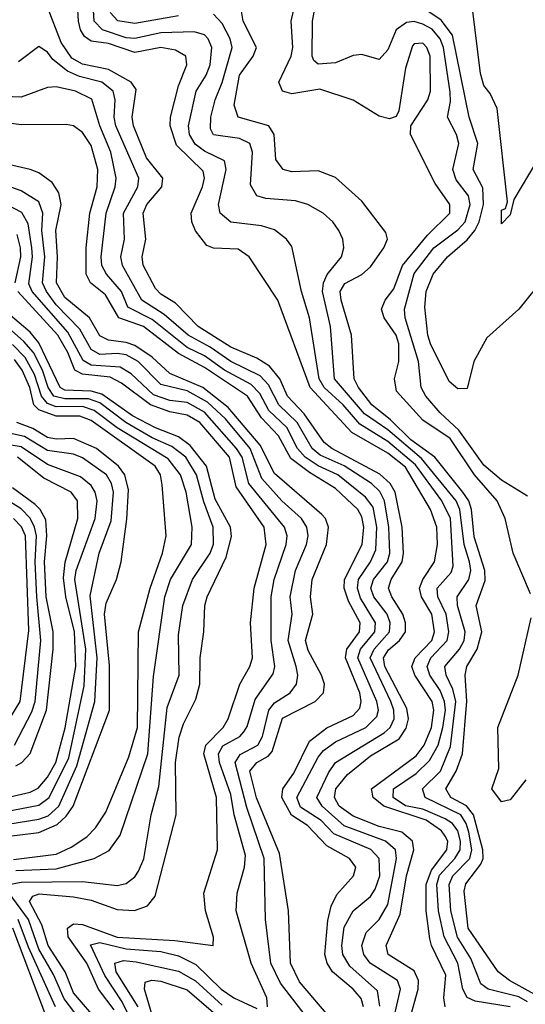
# Model space of a CAD drawing. Header units: inches. Extents: x 884549 to 1028252, y 526810 to 653624.
# Tile 993 of 1056: x 1018606 to 1019765, y 627215 to 629474. Entities that reach past the tile are written whole.
import ezdxf

# ---------------------------------------------------------------- set-up
doc = ezdxf.new("R2010")
doc.units = ezdxf.units.IN
doc.header["$MEASUREMENT"] = 0
doc.layers.add('B0612', color=7, linetype='Continuous')

msp = doc.modelspace()

# ---------------------------------------------------------------- linework, layer by layer
at = {"layer": 'B0612', "color": 5}
for points, elevation in [([(1019729.7, 627209.7), (1019650, 627223), (1019631.2, 627231.2), (1019621.5, 627250), (1019609.8, 627310), (1019578.6, 627370), (1019565.7, 627430), (1019562, 627490), (1019568.5, 627511.5), (1019603.5, 627550), (1019615.2, 627570), (1019615.9, 627590), (1019610, 627613), (1019597.6, 627630), (1019581.2, 627641.2), (1019530, 627663), (1019490, 627670.9), (1019462.2, 627690), (1019462.7, 627710), (1019515, 627745.1), (1019545.2, 627774.8), (1019564.9, 627810), (1019575.9, 627850), (1019581.6, 627890), (1019579.6, 627910), (1019570, 627935.5), (1019546.2, 627970), (1019539.7, 627990), (1019548.2, 628010), (1019585.7, 628050), (1019589.6, 628070), (1019583.1, 628110), (1019564.5, 628150), (1019563.1, 628170), (1019594.5, 628205.5), (1019599.4, 628220.6), (1019593.2, 628330), (1019573.5, 628370), (1019512.8, 628452.8), (1019450, 628506.1), (1019385.9, 628545.9), (1019347.5, 628590), (1019303.9, 628630), (1019292.8, 628650), (1019270, 628790), (1019251.6, 628850), (1019230, 628953.6), (1019217.3, 628970), (1019190, 628991.3), (1019160.6, 629000.6), (1019090, 629008.9), (1019066, 629030), (1019061.6, 629050), (1019079.7, 629130), (1019075.6, 629150), (1019030, 629171.8), (1019008.1, 629188.1), (1018995.1, 629210), (1018993.1, 629230), (1019010.5, 629310), (1019033.6, 629346.4), (1019042.5, 629370), (1019046.3, 629410), (1019038.5, 629430), (1019030, 629438.9), (1019006.1, 629446.1), (1018930, 629443.2), (1018870, 629430.3), (1018850, 629431.9), (1018796.1, 629450), (1018777.2, 629470), (1018770.9, 629570.9)], 1760), ([(1019770, 628381.2), (1019710, 628417.4), (1019670, 628451.6), (1019612.4, 628532.4), (1019570, 628571.6), (1019536.8, 628610), (1019526.5, 628630), (1019520.2, 628690), (1019489.2, 628790), (1019487.7, 628810), (1019510, 628891.4), (1019555.4, 628950), (1019610, 628991.9), (1019626.6, 629010), (1019638.5, 629050), (1019634.4, 629070), (1019606.5, 629106.5), (1019598.6, 629130), (1019612.2, 629190), (1019606.9, 629210), (1019586.1, 629250), (1019593.7, 629286.3), (1019592.9, 629307), (1019577.2, 629410), (1019570, 629430), (1019551.7, 629451.7), (1019530, 629463.6), (1019510, 629469.4), (1019492.8, 629467.2), (1019469, 629450), (1019450, 629404.8), (1019430, 629382.3), (1019390, 629393.9), (1019370, 629391.2), (1019330, 629374.3), (1019290, 629371.6), (1019280.3, 629380.3), (1019276.7, 629390), (1019277.2, 629470), (1019294.8, 629565.2)], 1660), ([(1019776.5, 628156.5), (1019736.7, 628250), (1019718.4, 628330), (1019700.3, 628370), (1019648.6, 628430), (1019592.8, 628512.8), (1019530, 628555.2), (1019470, 628621.9), (1019465.1, 628650), (1019475.3, 628690), (1019474.7, 628730), (1019468.7, 628750), (1019441, 628790), (1019435, 628810), (1019443.5, 628830), (1019463.4, 628856.6), (1019483.6, 628910), (1019540.4, 628979.6), (1019591.6, 629030), (1019592, 629050), (1019558.1, 629098.1), (1019501.7, 629210), (1019502.6, 629230), (1019541.2, 629290), (1019547.8, 629310), (1019546.7, 629390), (1019538.9, 629410), (1019530, 629419.6), (1019510, 629418.5), (1019506.5, 629413.5), (1019490, 629362.6), (1019475.2, 629264.8), (1019468.5, 629251.5), (1019453.9, 629246.1), (1019430, 629252.3), (1019370, 629288.7), (1019294.2, 629314.2), (1019230, 629303.8), (1019208.4, 629310), (1019200.1, 629330), (1019228.6, 629390), (1019232.5, 629410), (1019228.2, 629470), (1019243.3, 629536.7)], 1680), ([(1019791.2, 629150), (1019738.5, 629061.5), (1019730, 629026), (1019710, 629005.7), (1019710, 629037), (1019719.2, 629040.8), (1019724, 629056), (1019700.3, 629270), (1019684.2, 629304.2), (1019670, 629322.7), (1019661.8, 629350), (1019637.8, 629550)], 1620), ([(1019502.8, 627190), (1019518.9, 627250), (1019520, 627270), (1019510, 627291.9), (1019450.3, 627330), (1019445.8, 627350), (1019477.9, 627422.1), (1019492.5, 627510), (1019509.7, 627569.7), (1019506.4, 627590), (1019481.6, 627610), (1019430, 627623.1), (1019370, 627646.6), (1019337.9, 627670), (1019327.9, 627690), (1019330.3, 627710), (1019357.2, 627742.8), (1019410, 627785.7), (1019475.4, 627824.6), (1019491.6, 627848.4), (1019497.1, 627870), (1019493.6, 627893.6), (1019442.6, 627990), (1019440, 628010), (1019451.4, 628028.6), (1019476.8, 628050), (1019490, 628070), (1019490.3, 628090), (1019484.4, 628110), (1019458.6, 628150), (1019451.3, 628170), (1019457.3, 628190), (1019482.8, 628230), (1019485.9, 628250), (1019482.5, 628310), (1019466.8, 628390), (1019455, 628410), (1019431.4, 628431.4), (1019321.6, 628490), (1019303.6, 628503.6), (1019258.3, 628570), (1019220, 628610), (1019202.4, 628650), (1019178.7, 628678.7), (1019150, 628697.5), (1019090, 628722.7), (1019015.2, 628770), (1018963.6, 628823.6), (1018930, 628844.3), (1018917.4, 628857.4), (1018889.6, 628910.3), (1018886.7, 628930), (1018895.6, 628970), (1018889, 629030), (1018897.9, 629050), (1018931.7, 629090), (1018934.6, 629110), (1018896.7, 629156.7), (1018866.7, 629230), (1018864, 629250), (1018873.2, 629313.2), (1018862, 629330), (1018810, 629359.2), (1018750, 629371.3), (1018725.7, 629385.7), (1018701, 629421), (1018670, 629502.1)], 1820), ([(1019580.8, 627210), (1019578.2, 627230), (1019582.3, 627282.3), (1019549.6, 627350), (1019546, 627366), (1019537.9, 627430), (1019537.7, 627490), (1019550, 627523.2), (1019584.8, 627570), (1019586.9, 627590), (1019581.3, 627601.3), (1019573.1, 627613.1), (1019537.6, 627637.6), (1019440.3, 627670), (1019416.1, 627690), (1019412.4, 627710), (1019514.6, 627785.4), (1019533.1, 627810), (1019549.6, 627850), (1019555.1, 627890), (1019551.2, 627910), (1019511.5, 627970), (1019504.8, 627990), (1019512.3, 628010), (1019550.3, 628050), (1019556.7, 628070), (1019550.8, 628110), (1019526.8, 628150), (1019522.5, 628170), (1019529.6, 628190), (1019556.6, 628230), (1019563.5, 628270), (1019562.1, 628310), (1019547.5, 628350), (1019490, 628447.1), (1019450, 628479.4), (1019367.2, 628527.2), (1019272.1, 628630), (1019197.7, 628830), (1019132.3, 628930), (1019107.1, 628947.1), (1019050, 628949.9), (1019035.4, 628955.4), (1019008.9, 628989), (1019000.8, 629010), (1018999.2, 629030), (1019025, 629090), (1019030, 629110), (1019026.4, 629126.4), (1018965.7, 629185.7), (1018950.8, 629230), (1018951.5, 629250), (1018970, 629321.7), (1018989.3, 629370), (1018986.6, 629390), (1018963.6, 629403.6), (1018930, 629410), (1018870, 629398.3), (1018810, 629418.7), (1018770, 629424.7), (1018755.1, 629435.1), (1018745.3, 629450), (1018741.4, 629470), (1018738.5, 629510)], 1780), ([(1019793.8, 627233.8), (1019728.6, 627270), (1019702.7, 627290), (1019633.7, 627390), (1019624.8, 627475.2), (1019628.5, 627491.5), (1019663.1, 627536.9), (1019668.4, 627550), (1019667.6, 627570), (1019646.4, 627650), (1019630, 627671), (1019594.4, 627690), (1019582.9, 627710), (1019606.4, 627750), (1019620.9, 627790), (1019631, 627911), (1019626.7, 627970), (1019630.9, 627990), (1019654.8, 628030), (1019665.1, 628070), (1019652.4, 628130), (1019672.4, 628187.6), (1019672.3, 628210), (1019647.8, 628287.8), (1019641.4, 628350), (1019635.3, 628370), (1019621.9, 628390), (1019557.2, 628470), (1019502.4, 628510), (1019455.9, 628555.9), (1019413.3, 628590), (1019382.4, 628630), (1019372.5, 628650), (1019366.2, 628750), (1019342.7, 628830), (1019340.9, 628850), (1019351.3, 628868.7), (1019390, 628889.1), (1019410, 628907), (1019440.4, 628950), (1019449, 628970), (1019445.2, 628985.2), (1019390, 629057.2), (1019330, 629111.9), (1019290, 629126.7), (1019230, 629124.9), (1019209.9, 629129.9), (1019192.8, 629152.8), (1019189.4, 629210), (1019177.3, 629230), (1019107.1, 629250), (1019097.6, 629277.6), (1019110, 629346.6), (1019141.1, 629390), (1019148.8, 629410), (1019118.4, 629470), (1019111.7, 629511.7)], 1720), ([(1019810, 628884.6), (1019750.1, 628809.9), (1019676.4, 628743.6), (1019646.6, 628690), (1019631.9, 628628.1), (1019610, 628627.2), (1019590, 628643.9), (1019547.3, 628730), (1019541.1, 628750), (1019534.3, 628814.3), (1019537.4, 628850), (1019553.9, 628890), (1019586.7, 628930), (1019631.3, 628968.7), (1019648.8, 628990), (1019659.1, 629010), (1019668.8, 629050), (1019667.8, 629087.8), (1019644.9, 629130), (1019655.9, 629190), (1019635.9, 629250), (1019598.1, 629438.1), (1019572.3, 629472.3), (1019530, 629501.1)], 1640), ([(1018970, 629482.5), (1018870, 629465), (1018831.2, 629471.2), (1018813.5, 629490)], 1740), ([(1019770, 627221), (1019750, 627232.5), (1019679.4, 627250), (1019662.8, 627262.8), (1019640.3, 627320.3), (1019609.6, 627369.6), (1019594.3, 627430), (1019590.1, 627489.9), (1019598.9, 627510), (1019637.9, 627550), (1019642, 627570), (1019635, 627610), (1019629.6, 627630), (1019616.7, 627650), (1019535.2, 627690), (1019529.2, 627710), (1019570.3, 627750), (1019593.3, 627806.7), (1019605.5, 627910), (1019598.6, 627938.6), (1019583.6, 627970), (1019580.6, 627990), (1019613.9, 628030), (1019624.8, 628050), (1019626.9, 628070), (1019609.3, 628130), (1019608.6, 628150), (1019635.3, 628190), (1019640, 628210), (1019636.5, 628230), (1019624.8, 628270), (1019614.8, 628350), (1019606.4, 628370), (1019527.1, 628467.1), (1019450, 628532.8), (1019396.3, 628570), (1019327.2, 628650), (1019318.6, 628770), (1019300.2, 628850), (1019302, 628870), (1019310.8, 628889.2), (1019343.6, 628930), (1019348.8, 628950), (1019346.4, 628970), (1019337.6, 628990), (1019323.7, 629010), (1019301.5, 629030), (1019266.4, 629050), (1019238, 629058), (1019170, 629063.8), (1019149.9, 629070), (1019135, 629095), (1019139.6, 629170), (1019133.4, 629190), (1019110, 629201), (1019050, 629209.9), (1019043.6, 629223.6), (1019044.4, 629250), (1019053.9, 629290), (1019070.4, 629329.6), (1019093.4, 629410), (1019088.8, 629430), (1019070, 629464.8), (1019050, 629486.5)], 1740), ([(1019460.3, 627170), (1019478.6, 627250), (1019472.2, 627270), (1019409.1, 627310), (1019394.8, 627330), (1019390, 627350), (1019400.1, 627379.9), (1019430, 627410.1), (1019450, 627444.5), (1019470, 627550), (1019467.3, 627570), (1019444.8, 627590), (1019350, 627624.6), (1019299.3, 627670), (1019287.2, 627690), (1019313.6, 627746.4), (1019329.8, 627770.2), (1019441.6, 627838.4), (1019455.1, 627850), (1019464.4, 627870), (1019463.6, 627890), (1019456.3, 627910), (1019409.5, 628010), (1019418.5, 628030), (1019453.8, 628070), (1019455.4, 628090), (1019448.6, 628110), (1019417.4, 628150), (1019411.1, 628170), (1019417.2, 628190), (1019448.8, 628230), (1019454.4, 628250), (1019452.1, 628310), (1019442.4, 628370), (1019431.8, 628391.8), (1019412.5, 628410), (1019350, 628450.5), (1019295, 628475), (1019276.7, 628490), (1019241.7, 628550), (1019200.4, 628590), (1019176, 628636), (1019157.1, 628657.1), (1019090, 628689.4), (1019042.6, 628722.6), (1018992.1, 628750), (1018937.1, 628797.1), (1018886.3, 628830), (1018841.8, 628910), (1018837.7, 628930), (1018846.7, 628970), (1018843.8, 629030), (1018877, 629090), (1018879.6, 629110), (1018826.6, 629230), (1018822.7, 629250), (1018825.4, 629290), (1018820.7, 629310), (1018794.7, 629330), (1018743.3, 629343.3), (1018715.7, 629355.7), (1018682.4, 629382.4), (1018670, 629398.8), (1018650, 629411.9), (1018603.4, 629376.6)], 1840), ([(1019431.4, 627211.4), (1019426.1, 627246.1), (1019362.8, 627302.8), (1019346.5, 627330), (1019344.1, 627350), (1019350, 627392.1), (1019370, 627429.7), (1019410, 627462.5), (1019420.4, 627479.6), (1019431.2, 627510), (1019430, 627550), (1019410.8, 627570.8), (1019326.1, 627606.1), (1019296.7, 627636.7), (1019250, 627667.3), (1019241.6, 627690), (1019290, 627781.9), (1019302.7, 627797.3), (1019330, 627817.7), (1019399.4, 627850), (1019424.8, 627875.2), (1019428.6, 627890), (1019424.9, 627910), (1019380.8, 628010), (1019386.8, 628030), (1019420, 628070), (1019421.4, 628090), (1019387, 628147), (1019380, 628170), (1019382.6, 628190), (1019410.4, 628230), (1019422.4, 628257.6), (1019424.6, 628310), (1019415.8, 628355.8), (1019398.4, 628378.4), (1019335.3, 628430), (1019290, 628450.5), (1019260.3, 628470), (1019243, 628490), (1019218, 628538), (1019177.5, 628577.5), (1019156.3, 628616.3), (1019137, 628637), (1019075.2, 628670), (1019030, 628702.7), (1018990, 628722), (1018910, 628786.3), (1018854, 628814), (1018839.5, 628850), (1018804.9, 628890), (1018794.7, 628910), (1018793.2, 628930), (1018804.2, 629030), (1018825.3, 629090), (1018827.6, 629110), (1018815.3, 629170), (1018790, 629230), (1018771.6, 629291.6), (1018733.9, 629310), (1018690, 629319.9), (1018670, 629318), (1018610, 629295.6), (1018570, 629297.4)], 1860), ([(1019394.4, 627210), (1019388.7, 627228.7), (1019370.2, 627250), (1019322.8, 627290), (1019310.4, 627310), (1019305.7, 627330), (1019312.4, 627407.7), (1019319.8, 627440.2), (1019332.8, 627467.2), (1019370.8, 627510), (1019376.1, 627530), (1019361.6, 627550), (1019310, 627578.8), (1019265.6, 627625.6), (1019229, 627649), (1019206.7, 627690), (1019209.3, 627710), (1019234.2, 627745.8), (1019270, 627818.8), (1019310, 627849.6), (1019370, 627877.7), (1019385.6, 627894.4), (1019388.9, 627910), (1019385.7, 627930), (1019352.5, 628010), (1019356, 628030), (1019385.1, 628070), (1019386.7, 628090), (1019359.9, 628139.9), (1019349.6, 628170), (1019350.8, 628190), (1019390.8, 628270), (1019394.9, 628310), (1019390, 628333.1), (1019380.7, 628350), (1019330, 628398.1), (1019270, 628435.1), (1019227.6, 628467.6), (1019199, 628519), (1019160.6, 628560.6), (1019128.4, 628610), (1019030, 628675.6), (1018970, 628708), (1018890, 628770), (1018833.5, 628790), (1018802.9, 628842.9), (1018768.7, 628870), (1018759, 628890), (1018758.8, 628950), (1018767.3, 629030), (1018783.6, 629090), (1018785.4, 629130), (1018770, 629184.8), (1018750, 629215), (1018730, 629230.4), (1018713.1, 629233.1), (1018610, 629232.3), (1018570, 629238.1)], 1880), ([(1019313, 627190), (1019247.4, 627267.4), (1019226.7, 627310), (1019222.4, 627430), (1019201.2, 627561.2), (1019149, 627689), (1019133.8, 627750), (1019149.3, 627770), (1019175.6, 627784.4), (1019185, 627795), (1019208.6, 627871.4), (1019283.6, 627910), (1019302.2, 627930), (1019304.9, 627950), (1019298.1, 627970), (1019267, 628027), (1019261.4, 628050), (1019277.6, 628110), (1019272.5, 628150), (1019276.5, 628190), (1019309.5, 628270), (1019313.8, 628310), (1019306.7, 628330), (1019298.6, 628338.6), (1019190, 628432.5), (1019157.5, 628497.5), (1019083.9, 628583.9), (1019025.6, 628630), (1018950, 628662.1), (1018910, 628699.3), (1018870, 628726), (1018850, 628733.6), (1018810, 628738.5), (1018790, 628748.4), (1018766, 628790), (1018710, 628836.2), (1018690.3, 628870), (1018693.1, 628930), (1018689.1, 628990), (1018701.2, 629050), (1018696.3, 629076.3), (1018680.4, 629100.4), (1018650, 629122.6), (1018630, 629129.9), (1018530, 629152.7)], 1920), ([(1019273.5, 627173.5), (1019204, 627264), (1019181.8, 627310), (1019169.7, 627410), (1019166.7, 627550), (1019126.6, 627666.6), (1019100.1, 627770), (1019111.5, 627788.5), (1019152.2, 627810), (1019163, 627830), (1019177.3, 627890), (1019190, 627906.6), (1019226, 627930), (1019240.7, 627950), (1019243.2, 627970), (1019239.6, 627990), (1019221.8, 628050), (1019230.4, 628110), (1019226.3, 628150), (1019238, 628210), (1019263.4, 628270), (1019266.9, 628290), (1019263.9, 628310), (1019251.8, 628330), (1019207.3, 628370), (1019161.4, 628421.4), (1019134.6, 628490), (1019078.1, 628558.1), (1019036.5, 628596.5), (1018990, 628622.2), (1018930, 628637), (1018877.8, 628690), (1018850, 628704.7), (1018830, 628708.4), (1018790, 628705.5), (1018770, 628716.9), (1018744.1, 628764.1), (1018690, 628819.9), (1018667.5, 628850), (1018658.8, 628870), (1018664, 628930), (1018656.8, 628990), (1018659.5, 629030), (1018650, 629055.8), (1018610, 629081.1), (1018515.1, 629115.1)], 1940), ([(1019173.8, 627210), (1019172.3, 627230), (1019136.5, 627310), (1019102.5, 627430), (1019104.3, 627470), (1019121.5, 627530), (1019123.4, 627556.6), (1019097.5, 627650), (1019090, 627696.9), (1019063.9, 627770), (1019061.9, 627790), (1019071.9, 627808.1), (1019110.5, 627829.5), (1019119.9, 627840.1), (1019127.5, 627852.5), (1019145.8, 627914.2), (1019186.9, 627973.1), (1019190.7, 627990), (1019182.3, 628050), (1019182.3, 628150), (1019189.7, 628190), (1019216.9, 628270), (1019219.3, 628290), (1019213.2, 628310), (1019131.4, 628410), (1019115.7, 628470), (1019103.3, 628490), (1019030, 628573.6), (1018990, 628595.3), (1018950, 628600.4), (1018913.2, 628613.2), (1018861.6, 628661.6), (1018836.4, 628676.4), (1018770, 628680.9), (1018752.1, 628692.1), (1018716.7, 628756.7), (1018635.3, 628850), (1018627.6, 628867.6), (1018635.6, 628930), (1018634.2, 628950), (1018625.6, 629005.6), (1018611.4, 629031.4), (1018571.8, 629051.8)], 1960), ([(1018595.7, 628870), (1018608.9, 628930), (1018608.4, 628950), (1018600.6, 628980.6)], 1980), ([(1018823, 627203), (1018787.1, 627250), (1018760.1, 627310), (1018717.4, 627370), (1018715.5, 627390), (1018730, 627400.4), (1018750, 627398.8), (1018830, 627369.8), (1018961.7, 627361.8), (1019049.7, 627350.3), (1019050.5, 627369.5), (1019032, 627430), (1019028.3, 627470), (1019059.7, 627570), (1019057.1, 627690), (1019027.9, 627790), (1019032.5, 627810), (1019072.6, 627850), (1019084.3, 627870), (1019110.4, 627949.7), (1019133.8, 627990), (1019139.9, 628010), (1019135.1, 628090), (1019143.5, 628170), (1019171.3, 628270), (1019166.3, 628310), (1019102.3, 628402.3), (1019087.2, 628470), (1019019.2, 628550), (1018990, 628566.9), (1018950, 628574.2), (1018905.7, 628590), (1018839.7, 628639.7), (1018813.7, 628653.7), (1018750, 628660.4), (1018732.6, 628670), (1018716.6, 628710), (1018693.5, 628750), (1018602, 628850)], 1980), ([(1018581.3, 627490), (1018610, 627495.9), (1018750, 627497), (1018830, 627487.8), (1018850, 627492.8), (1018870, 627507.6), (1018878.9, 627521.1), (1018890.6, 627549.4), (1018907.5, 627650), (1018924.8, 627715.2), (1018944.2, 627895.8), (1018971.4, 627970), (1018970, 628062.8), (1018980.4, 628130), (1019002.4, 628190), (1019042.6, 628250), (1019050, 628270.4), (1019049.7, 628310), (1019027.9, 628367.9), (1019011.7, 628430), (1018986.6, 628470), (1018955.1, 628495.1), (1018910, 628514.5), (1018849.6, 628550), (1018790, 628594.6), (1018764.2, 628604.2), (1018710, 628604.2), (1018684.9, 628610), (1018671.3, 628630), (1018658.8, 628670), (1018637.7, 628710), (1018615.9, 628735.9), (1018552, 628792)], 2040), ([(1018790, 627171.2), (1018730, 627241.6), (1018710.3, 627290.3), (1018671.5, 627350), (1018657.4, 627397.4), (1018628.9, 627451.1), (1018636.5, 627463.5), (1018651.1, 627468.9), (1018730, 627462.3), (1018770, 627454.5), (1018830, 627432.6), (1018869.7, 627430.3), (1018898.9, 627441.1), (1018916.4, 627463.6), (1018965, 627650), (1018963, 627770), (1018971.6, 627828.4), (1018981.3, 627858.7), (1019010, 627915), (1019019.1, 627950), (1019019.5, 628010), (1019028.6, 628070), (1019030.5, 628130), (1019035.9, 628150), (1019079.3, 628240.7), (1019091.4, 628288.6), (1019089.4, 628310), (1019054.2, 628374.2), (1019034.3, 628450), (1018996.7, 628496.7), (1018970, 628516.8), (1018917.5, 628537.5), (1018865.1, 628565.1), (1018794.4, 628614.4), (1018770, 628621.7), (1018710, 628624.2), (1018698.8, 628630), (1018650, 628732.3), (1018630, 628756.9), (1018580.1, 628800.1)], 2020), ([(1018597.3, 627522.7), (1018690, 627526.5), (1018777.2, 627550), (1018811.6, 627568.4), (1018836.8, 627603.2), (1018900.3, 627790), (1018912.9, 627967.1), (1018938.8, 628150), (1018952.1, 628190), (1019000.1, 628270), (1019001.4, 628310), (1018987.9, 628390), (1018974.7, 628430), (1018946.2, 628466.2), (1018830, 628537.4), (1018777.2, 628577.2), (1018750, 628586.7), (1018690, 628585.8), (1018670, 628593.2), (1018656.1, 628610), (1018640.1, 628660.1), (1018618.8, 628698.8), (1018590, 628728.7)], 2060), ([(1018592.5, 627547.6), (1018690, 627560), (1018724.5, 627575.5), (1018760.1, 627599.9), (1018779.7, 627620.3), (1018803.5, 627656.5), (1018856.6, 627783.4), (1018876.3, 627850), (1018878.6, 628070), (1018905, 628170), (1018933.8, 628250), (1018941.6, 628290), (1018933.1, 628406.9), (1018928.7, 628430), (1018916.7, 628450), (1018770, 628554.1), (1018744.2, 628564.2), (1018690, 628564.5), (1018650, 628579.2), (1018639, 628590), (1018629.2, 628630), (1018612, 628670), (1018594.4, 628694.4)], 2080), ([(1018550, 627597.5), (1018650, 627609.7), (1018692.1, 627627.9), (1018713.2, 627646.8), (1018728.8, 627670), (1018811.8, 627890), (1018812.2, 627992.2), (1018801, 628110), (1018804.7, 628135.3), (1018828.5, 628190), (1018839, 628230), (1018851.7, 628328.3), (1018855.4, 628395.4), (1018847.1, 628430), (1018833, 628450), (1018782.4, 628490), (1018730, 628513.2), (1018690, 628511.7), (1018670, 628515.7), (1018636.4, 628536.4), (1018599.7, 628550)], 2120), ([(1018555.1, 627624.9), (1018650, 627640), (1018671.9, 627648.1), (1018695.8, 627670), (1018737.5, 627762.5), (1018778.6, 627910), (1018783.6, 628010), (1018767.7, 628152.3), (1018788.7, 628250), (1018816.1, 628323.9), (1018821.4, 628390), (1018817, 628410), (1018805.2, 628430), (1018750, 628468.8), (1018730, 628477.2), (1018670, 628485.9), (1018617.7, 628517.7), (1018568.5, 628528.5)], 2140), ([(1018550, 627653.2), (1018650, 627672.4), (1018674.1, 627690), (1018718.9, 627781.1), (1018754.3, 627945.7), (1018758.1, 628030), (1018732.6, 628190), (1018736.1, 628210), (1018779.2, 628330), (1018783.6, 628370), (1018779.5, 628390), (1018770, 628405.3), (1018745.5, 628425.5), (1018670, 628453.5), (1018610, 628494.1), (1018550, 628503.9)], 2160), ([(1018550, 627683.7), (1018630, 627701.8), (1018648.9, 627711.1), (1018670, 627736.1), (1018689.2, 627770), (1018710.3, 627849.7), (1018735.3, 627990), (1018732.2, 628070), (1018711.8, 628150), (1018706.7, 628193.3), (1018710.3, 628229.7), (1018739.8, 628330), (1018739, 628370), (1018724.4, 628390), (1018661.9, 628421.9), (1018601.4, 628470)], 2180), ([(1018594.4, 627810), (1018634, 627886), (1018641.8, 627910), (1018654.9, 628050), (1018645.6, 628150), (1018641.6, 628230), (1018644.5, 628290), (1018640, 628310), (1018630.2, 628330.2), (1018610, 628351.5), (1018450, 628450.9)], 2240), ([(1018597.5, 627762.5), (1018611.3, 627770), (1018630, 627790.5), (1018667.8, 627890), (1018683.3, 628030), (1018682.8, 628070), (1018666.8, 628150), (1018663.1, 628230), (1018668.9, 628290), (1018666.2, 628326.2), (1018653.3, 628350), (1018641.5, 628361.5), (1018590, 628399.9)], 2220), ([(1018570.6, 627849.4), (1018607.7, 627910), (1018627.2, 628072.8), (1018619.5, 628290), (1018610.4, 628310.5), (1018592.3, 628330)], 2260), ([(1019766.3, 627730), (1019730, 627684.4), (1019710, 627679.8), (1019687.7, 627710), (1019703.7, 627756.3), (1019701.8, 627850), (1019748, 627970), (1019778.3, 628101.7)], 1680), ([(1018752.3, 627170), (1018708.2, 627228.2), (1018683.6, 627283.6), (1018650, 627342.3), (1018626.3, 627410), (1018582.2, 627470)], 2040), ([(1018688.3, 627210), (1018626.3, 627346.3), (1018602.5, 627410)], 2060), ([(1018665.9, 627190), (1018590.9, 627390)], 2080), ([(1018860.8, 627180.8), (1018841.2, 627221.2), (1018801.2, 627281.2), (1018768.5, 627351.5), (1018790, 627357.2), (1018850, 627342.8), (1018930, 627336.5), (1018970, 627326.6), (1019010, 627306.9), (1019068.2, 627250), (1019096.6, 627230), (1019150, 627205.9)], 1960), ([(1018877.9, 627210), (1018827, 627290), (1018824.5, 627310), (1018844, 627316), (1018873.1, 627313.1), (1018970, 627291.4), (1019009.4, 627269.4), (1019070, 627213.6)], 1940), ([(1018915.9, 627170), (1018892.6, 627250), (1018894.1, 627265.9), (1018909.2, 627270.8), (1018930, 627268.9), (1018990, 627248.8), (1019050, 627196.7)], 1920)]:
    msp.add_lwpolyline(points, dxfattribs=dict(at, elevation=elevation))

doc.saveas('drawing.dxf')
